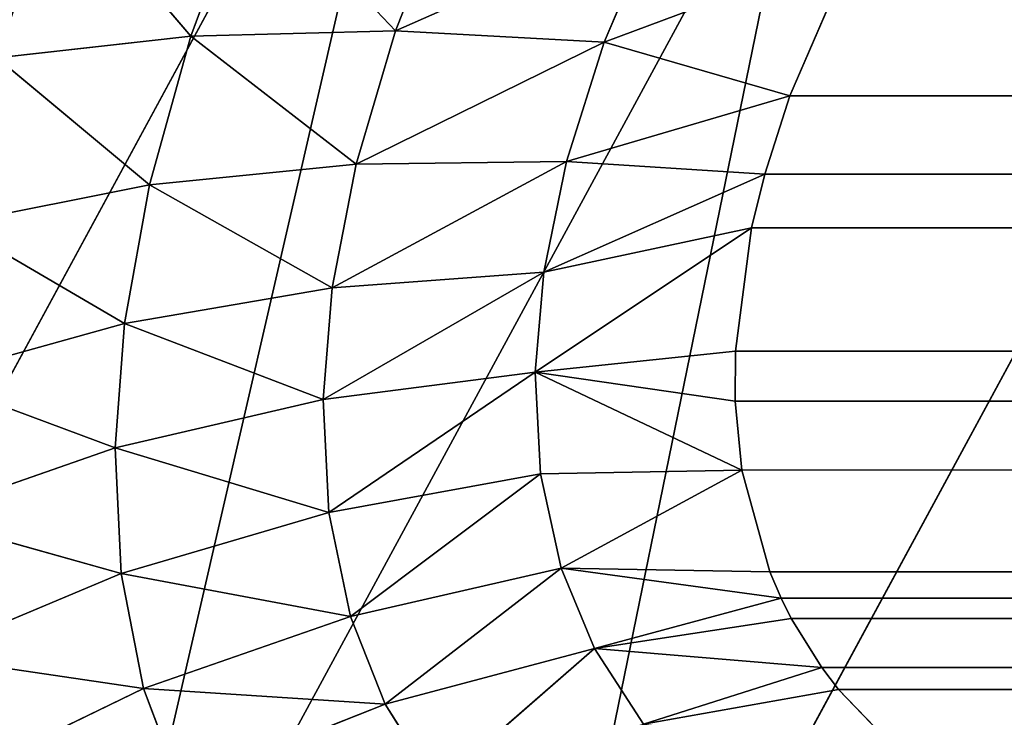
# Model space of a CAD drawing. Extents: x 0 to 605, y 0 to 400.
# Tile 390 of 656: x 29.32 to 33.17, y 289.41 to 292.14. Entities that reach past the tile are written whole.
import ezdxf

# ---------------------------------------------------------------- set-up
doc = ezdxf.new("R2010")
doc.units = 0
doc.header["$LTSCALE"] = 25.4
doc.layers.get('0').update_dxf_attribs({"linetype": 'CONTINUOUS'})

# ---------------------------------------------------------------- blocks, each defined once
blk = doc.blocks.new('ATLANTA610_-_S_STL')
at = {"color": 0}
for p, q in [((29.7381, 112.5244, 107.1962), (30.2578, 111.7865, 107.8025)), ((29.7381, 112.5244, 107.1962), (30.2578, 111.7865, 107.8025)), ((29.4986, 112.2113, 107.8884), (30.2578, 111.7865, 107.8025)), ((29.4986, 112.2113, 107.8884), (30.2578, 111.7865, 107.8025)), ((29.4986, 112.2113, 107.8884), (30.0959, 111.4515, 108.3854)), ((29.4986, 112.2113, 107.8884), (30.0959, 111.4515, 108.3854)), ((30.2578, 111.7865, 107.8025), (30.4881, 112.0754, 107.1805)), ((30.2578, 111.7865, 107.8025), (30.4881, 112.0754, 107.1805)), ((30.4881, 112.0754, 107.1805), (31.0589, 111.4608, 107.7827)), ((30.4881, 112.0754, 107.1805), (31.0589, 111.4608, 107.7827)), ((29.33, 111.8444, 108.5378), (30.0959, 111.4515, 108.3854)), ((29.33, 111.8444, 108.5378), (30.0959, 111.4515, 108.3854)), ((29.33, 111.8444, 108.5378), (29.998, 111.0766, 108.9267)), ((29.33, 111.8444, 108.5378), (29.998, 111.0766, 108.9267)), ((30.0959, 111.4515, 108.3854), (30.2578, 111.7865, 107.8025)), ((30.0959, 111.4515, 108.3854), (30.2578, 111.7865, 107.8025)), ((30.2578, 111.7865, 107.8025), (31.0589, 111.4608, 107.7827)), ((30.2578, 111.7865, 107.8025), (31.0589, 111.4608, 107.7827)), ((30.2578, 111.7865, 107.8025), (30.9041, 111.1541, 108.304)), ((30.2578, 111.7865, 107.8025), (30.9041, 111.1541, 108.304)), ((31.0589, 111.4608, 107.7827), (31.2795, 111.729, 107.2258)), ((31.0589, 111.4608, 107.7827), (31.2795, 111.729, 107.2258)), ((32.0863, 111.4912, 107.3278), (31.0589, 111.4608, 107.7827)), ((32.0863, 111.4912, 107.3278), (31.0589, 111.4608, 107.7827)), ((32.0863, 111.4912, 107.3278), (31.8756, 111.2396, 107.8267)), ((32.0863, 111.4912, 107.3278), (31.8756, 111.2396, 107.8267)), ((29.2279, 111.4309, 109.1407), (29.998, 111.0766, 108.9267)), ((29.2279, 111.4309, 109.1407), (29.998, 111.0766, 108.9267)), ((29.2279, 111.4309, 109.1407), (29.9612, 110.676, 109.4138)), ((29.2279, 111.4309, 109.1407), (29.9612, 110.676, 109.4138)), ((29.998, 111.0766, 108.9267), (30.0959, 111.4515, 108.3854)), ((29.998, 111.0766, 108.9267), (30.0959, 111.4515, 108.3854)), ((30.0959, 111.4515, 108.3854), (30.9041, 111.1541, 108.304)), ((30.0959, 111.4515, 108.3854), (30.9041, 111.1541, 108.304)), ((30.0959, 111.4515, 108.3854), (30.8106, 110.8143, 108.7882)), ((30.0959, 111.4515, 108.3854), (30.8106, 110.8143, 108.7882)), ((30.9041, 111.1541, 108.304), (31.0589, 111.4608, 107.7827)), ((30.9041, 111.1541, 108.304), (31.0589, 111.4608, 107.7827)), ((31.8756, 111.2396, 107.8267), (31.0589, 111.4608, 107.7827)), ((31.8756, 111.2396, 107.8267), (31.0589, 111.4608, 107.7827)), ((31.8756, 111.2396, 107.8267), (32.8506, 111.369, 107.4626)), ((31.8756, 111.2396, 107.8267), (32.8506, 111.369, 107.4626)), ((32.602, 111.0578, 108.0362), (32.8506, 111.369, 107.4626)), ((32.602, 111.0578, 108.0362), (32.8506, 111.369, 107.4626)), ((31.8756, 111.2396, 107.8267), (30.9041, 111.1541, 108.304)), ((31.8756, 111.2396, 107.8267), (30.9041, 111.1541, 108.304)), ((31.8756, 111.2396, 107.8267), (31.728, 110.9571, 108.2929)), ((31.8756, 111.2396, 107.8267), (31.728, 110.9571, 108.2929)), ((31.8756, 111.2396, 107.8267), (32.602, 111.0578, 108.0362)), ((31.8756, 111.2396, 107.8267), (32.602, 111.0578, 108.0362)), ((30.8106, 110.8143, 108.7882), (30.9041, 111.1541, 108.304)), ((30.8106, 110.8143, 108.7882), (30.9041, 111.1541, 108.304)), ((31.728, 110.9571, 108.2929), (30.9041, 111.1541, 108.304)), ((31.728, 110.9571, 108.2929), (30.9041, 111.1541, 108.304)), ((29.9612, 110.676, 109.4138), (29.998, 111.0766, 108.9267)), ((29.9612, 110.676, 109.4138), (29.998, 111.0766, 108.9267)), ((29.998, 111.0766, 108.9267), (30.8106, 110.8143, 108.7882)), ((29.998, 111.0766, 108.9267), (30.8106, 110.8143, 108.7882)), ((29.998, 111.0766, 108.9267), (30.7755, 110.4535, 109.2247)), ((29.998, 111.0766, 108.9267), (30.7755, 110.4535, 109.2247)), ((31.728, 110.9571, 108.2929), (32.602, 111.0578, 108.0362)), ((31.728, 110.9571, 108.2929), (32.602, 111.0578, 108.0362)), ((32.504, 110.8613, 108.3433), (32.602, 111.0578, 108.0362)), ((32.504, 110.8613, 108.3433), (32.602, 111.0578, 108.0362)), ((572.8647, 110.9215, 108.2528), (32.602, 111.0578, 108.0362)), ((572.8647, 110.9215, 108.2528), (32.602, 111.0578, 108.0362)), ((29.1896, 110.9867, 109.6826), (29.9612, 110.676, 109.4138)), ((29.1896, 110.9867, 109.6826), (29.9612, 110.676, 109.4138)), ((29.1896, 110.9867, 109.6826), (29.9842, 110.197, 109.9055)), ((29.1896, 110.9867, 109.6826), (29.9842, 110.197, 109.9055)), ((31.728, 110.9571, 108.2929), (30.8106, 110.8143, 108.7882)), ((31.728, 110.9571, 108.2929), (30.8106, 110.8143, 108.7882)), ((31.728, 110.9571, 108.2929), (31.639, 110.6478, 108.7261)), ((31.728, 110.9571, 108.2929), (31.639, 110.6478, 108.7261)), ((31.728, 110.9571, 108.2929), (32.504, 110.8613, 108.3433)), ((31.728, 110.9571, 108.2929), (32.504, 110.8613, 108.3433)), ((32.504, 110.8613, 108.3433), (572.8647, 110.9215, 108.2528)), ((32.504, 110.8613, 108.3433), (572.8647, 110.9215, 108.2528)), ((31.639, 110.6478, 108.7261), (32.504, 110.8613, 108.3433)), ((31.639, 110.6478, 108.7261), (32.504, 110.8613, 108.3433)), ((32.4526, 110.7136, 108.553), (32.504, 110.8613, 108.3433)), ((32.4526, 110.7136, 108.553), (32.504, 110.8613, 108.3433)), ((572.8868, 110.8712, 108.3286), (32.504, 110.8613, 108.3433)), ((572.8868, 110.8712, 108.3286), (32.504, 110.8613, 108.3433)), ((572.9753, 110.5777, 108.7325), (32.504, 110.8613, 108.3433)), ((572.9753, 110.5777, 108.7325), (32.504, 110.8613, 108.3433)), ((30.7755, 110.4535, 109.2247), (30.8106, 110.8143, 108.7882)), ((30.7755, 110.4535, 109.2247), (30.8106, 110.8143, 108.7882)), ((31.639, 110.6478, 108.7261), (30.8106, 110.8143, 108.7882)), ((31.639, 110.6478, 108.7261), (30.8106, 110.8143, 108.7882)), ((31.6056, 110.3222, 109.1174), (32.4526, 110.7136, 108.553)), ((31.6056, 110.3222, 109.1174), (32.4526, 110.7136, 108.553)), ((31.639, 110.6478, 108.7261), (32.4526, 110.7136, 108.553)), ((31.639, 110.6478, 108.7261), (32.4526, 110.7136, 108.553)), ((32.3892, 110.3263, 109.0357), (32.4526, 110.7136, 108.553)), ((32.3892, 110.3263, 109.0357), (32.4526, 110.7136, 108.553)), ((573.0067, 110.1529, 109.2259), (32.4526, 110.7136, 108.553)), ((573.0067, 110.1529, 109.2259), (32.4526, 110.7136, 108.553)), ((572.9753, 110.5777, 108.7325), (32.4526, 110.7136, 108.553)), ((572.9753, 110.5777, 108.7325), (32.4526, 110.7136, 108.553)), ((29.9842, 110.197, 109.9055), (29.9612, 110.676, 109.4138)), ((29.9612, 110.676, 109.4138), (30.7755, 110.4535, 109.2247)), ((29.9612, 110.676, 109.4138), (30.7755, 110.4535, 109.2247)), ((29.9612, 110.676, 109.4138), (30.7974, 110.0242, 109.6667)), ((29.9612, 110.676, 109.4138), (30.7974, 110.0242, 109.6667)), ((29.9842, 110.197, 109.9055), (29.9612, 110.676, 109.4138)), ((31.639, 110.6478, 108.7261), (30.7755, 110.4535, 109.2247)), ((31.639, 110.6478, 108.7261), (30.7755, 110.4535, 109.2247)), ((31.639, 110.6478, 108.7261), (31.6056, 110.3222, 109.1174)), ((31.639, 110.6478, 108.7261), (31.6056, 110.3222, 109.1174)), ((29.2135, 110.454, 110.2283), (29.9842, 110.197, 109.9055)), ((29.2135, 110.454, 110.2283), (29.9842, 110.197, 109.9055)), ((29.2135, 110.454, 110.2283), (30.0727, 109.675, 110.3559)), ((29.2135, 110.454, 110.2283), (30.0727, 109.675, 110.3559)), ((30.7974, 110.0242, 109.6667), (30.7755, 110.4535, 109.2247)), ((31.6056, 110.3222, 109.1174), (30.7755, 110.4535, 109.2247)), ((30.7974, 110.0242, 109.6667), (30.7755, 110.4535, 109.2247)), ((31.6056, 110.3222, 109.1174), (30.7755, 110.4535, 109.2247)), ((31.6056, 110.3222, 109.1174), (30.7974, 110.0242, 109.6667)), ((31.6056, 110.3222, 109.1174), (30.7974, 110.0242, 109.6667)), ((31.6056, 110.3222, 109.1174), (32.3892, 110.3263, 109.0357)), ((31.6056, 110.3222, 109.1174), (32.3892, 110.3263, 109.0357)), ((32.3884, 110.1483, 109.2307), (31.6056, 110.3222, 109.1174)), ((31.6056, 110.3222, 109.1174), (32.4147, 109.8781, 109.5008)), ((31.6056, 110.3222, 109.1174), (31.6264, 109.9371, 109.5153)), ((31.6056, 110.3222, 109.1174), (32.4147, 109.8781, 109.5008)), ((32.3884, 110.1483, 109.2307), (31.6056, 110.3222, 109.1174)), ((31.6056, 110.3222, 109.1174), (31.6264, 109.9371, 109.5153)), ((32.3884, 110.1483, 109.2307), (32.3892, 110.3263, 109.0357)), ((32.3884, 110.1483, 109.2307), (32.3892, 110.3263, 109.0357)), ((573.0067, 110.1529, 109.2259), (32.3892, 110.3263, 109.0357)), ((573.0067, 110.1529, 109.2259), (32.3892, 110.3263, 109.0357)), ((30.0727, 109.675, 110.3559), (29.9842, 110.197, 109.9055)), ((29.9842, 110.197, 109.9055), (30.7974, 110.0242, 109.6667)), ((29.9842, 110.197, 109.9055), (30.7974, 110.0242, 109.6667)), ((29.9842, 110.197, 109.9055), (30.8819, 109.5576, 110.0737)), ((29.9842, 110.197, 109.9055), (30.8819, 109.5576, 110.0737)), ((30.0727, 109.675, 110.3559), (29.9842, 110.197, 109.9055)), ((32.3884, 110.1483, 109.2307), (573.0067, 110.1529, 109.2259)), ((32.3884, 110.1483, 109.2307), (573.0067, 110.1529, 109.2259)), ((32.4147, 109.8781, 109.5008), (32.3884, 110.1483, 109.2307)), ((32.4147, 109.8781, 109.5008), (32.3884, 110.1483, 109.2307)), ((32.4147, 109.8781, 109.5008), (573.0067, 110.1529, 109.2259)), ((32.4147, 109.8781, 109.5008), (573.0067, 110.1529, 109.2259)), ((32.5236, 109.419, 109.8992), (573.0067, 110.1529, 109.2259)), ((32.5236, 109.419, 109.8992), (573.0067, 110.1529, 109.2259)), ((30.8819, 109.5576, 110.0737), (30.7974, 110.0242, 109.6667)), ((31.6264, 109.9371, 109.5153), (30.7974, 110.0242, 109.6667)), ((30.8819, 109.5576, 110.0737), (30.7974, 110.0242, 109.6667)), ((31.6264, 109.9371, 109.5153), (30.7974, 110.0242, 109.6667)), ((31.6264, 109.9371, 109.5153), (30.8819, 109.5576, 110.0737)), ((31.6264, 109.9371, 109.5153), (30.8819, 109.5576, 110.0737)), ((31.6264, 109.9371, 109.5153), (32.4147, 109.8781, 109.5008)), ((31.6264, 109.9371, 109.5153), (32.4147, 109.8781, 109.5008)), ((31.6264, 109.9371, 109.5153), (31.7069, 109.52, 109.8843)), ((31.6264, 109.9371, 109.5153), (31.7069, 109.52, 109.8843)), ((29.3058, 109.8724, 110.7263), (30.0727, 109.675, 110.3559)), ((29.3058, 109.8724, 110.7263), (30.0727, 109.675, 110.3559)), ((31.7069, 109.52, 109.8843), (32.4147, 109.8781, 109.5008)), ((31.7069, 109.52, 109.8843), (32.4147, 109.8781, 109.5008)), ((32.5236, 109.419, 109.8992), (32.4147, 109.8781, 109.5008)), ((32.5236, 109.419, 109.8992), (32.4147, 109.8781, 109.5008)), ((32.5236, 109.419, 109.8992), (572.9481, 109.7059, 109.6585)), ((32.5236, 109.419, 109.8992), (572.9481, 109.7059, 109.6585)), ((32.5682, 109.2862, 110.0021), (572.9481, 109.7059, 109.6585)), ((32.5682, 109.2862, 110.0021), (572.9481, 109.7059, 109.6585)), ((30.2155, 109.1536, 110.7332), (30.0727, 109.675, 110.3559)), ((30.0727, 109.675, 110.3559), (30.8819, 109.5576, 110.0737)), ((30.0727, 109.675, 110.3559), (30.8819, 109.5576, 110.0737)), ((30.0727, 109.675, 110.3559), (31.0185, 109.0919, 110.4174)), ((30.0727, 109.675, 110.3559), (31.0185, 109.0919, 110.4174)), ((30.2155, 109.1536, 110.7332), (30.0727, 109.675, 110.3559)), ((31.0185, 109.0919, 110.4174), (30.8819, 109.5576, 110.0737)), ((31.7069, 109.52, 109.8843), (30.8819, 109.5576, 110.0737)), ((31.0185, 109.0919, 110.4174), (30.8819, 109.5576, 110.0737)), ((31.7069, 109.52, 109.8843), (30.8819, 109.5576, 110.0737)), ((31.7069, 109.52, 109.8843), (31.0185, 109.0919, 110.4174)), ((31.7069, 109.52, 109.8843), (31.0185, 109.0919, 110.4174)), ((31.7069, 109.52, 109.8843), (32.5236, 109.419, 109.8992)), ((31.7069, 109.52, 109.8843), (32.5236, 109.419, 109.8992)), ((31.7069, 109.52, 109.8843), (32.5682, 109.2862, 110.0021)), ((31.7069, 109.52, 109.8843), (32.5682, 109.2862, 110.0021)), ((31.7069, 109.52, 109.8843), (31.837, 109.1042, 110.199)), ((31.7069, 109.52, 109.8843), (31.837, 109.1042, 110.199)), ((32.5682, 109.2862, 110.0021), (32.5236, 109.419, 109.8992)), ((32.5682, 109.2862, 110.0021), (32.5236, 109.419, 109.8992)), ((31.837, 109.1042, 110.199), (32.5682, 109.2862, 110.0021)), ((31.837, 109.1042, 110.199), (32.5682, 109.2862, 110.0021)), ((32.5682, 109.2862, 110.0021), (572.827, 109.2873, 110.0013)), ((32.5682, 109.2862, 110.0021), (572.827, 109.2873, 110.0013)), ((32.608, 109.1796, 110.0811), (32.5682, 109.2862, 110.0021)), ((32.608, 109.1796, 110.0811), (32.5682, 109.2862, 110.0021)), ((32.608, 109.1796, 110.0811), (572.827, 109.2873, 110.0013)), ((32.608, 109.1796, 110.0811), (572.827, 109.2873, 110.0013)), ((572.827, 109.2873, 110.0013), (32.7272, 108.9007, 110.2733)), ((572.827, 109.2873, 110.0013), (32.7272, 108.9007, 110.2733)), ((572.827, 109.2873, 110.0013), (32.7921, 108.766, 110.3593)), ((572.827, 109.2873, 110.0013), (32.7921, 108.766, 110.3593)), ((32.7921, 108.766, 110.3593), (572.8013, 109.217, 110.0537)), ((32.7921, 108.766, 110.3593), (572.8013, 109.217, 110.0537)), ((31.837, 109.1042, 110.199), (32.608, 109.1796, 110.0811)), ((31.837, 109.1042, 110.199), (32.608, 109.1796, 110.0811)), ((32.7272, 108.9007, 110.2733), (32.608, 109.1796, 110.0811)), ((32.7272, 108.9007, 110.2733), (32.608, 109.1796, 110.0811)), ((30.2155, 109.1536, 110.7332), (31.0185, 109.0919, 110.4174)), ((30.2155, 109.1536, 110.7332), (31.0185, 109.0919, 110.4174)), ((31.837, 109.1042, 110.199), (31.0185, 109.0919, 110.4174)), ((31.837, 109.1042, 110.199), (31.0185, 109.0919, 110.4174)), ((31.2205, 108.5783, 110.7359), (31.0185, 109.0919, 110.4174)), ((31.2205, 108.5783, 110.7359), (31.0185, 109.0919, 110.4174)), ((31.2205, 108.5783, 110.7359), (31.837, 109.1042, 110.199)), ((31.2205, 108.5783, 110.7359), (31.837, 109.1042, 110.199)), ((32.7272, 108.9007, 110.2733), (31.837, 109.1042, 110.199)), ((32.0298, 108.6454, 110.4946), (31.837, 109.1042, 110.199)), ((32.0298, 108.6454, 110.4946), (31.837, 109.1042, 110.199)), ((32.7272, 108.9007, 110.2733), (31.837, 109.1042, 110.199)), ((32.7921, 108.766, 110.3593), (32.7272, 108.9007, 110.2733)), ((32.7921, 108.766, 110.3593), (32.7272, 108.9007, 110.2733)), ((32.7921, 108.766, 110.3593), (32.0298, 108.6454, 110.4946)), ((32.7921, 108.766, 110.3593), (32.0298, 108.6454, 110.4946)), ((33.0445, 108.3105, 110.6199), (32.7921, 108.766, 110.3593)), ((32.7921, 108.766, 110.3593), (572.5328, 108.6304, 110.4417)), ((32.7921, 108.766, 110.3593), (572.5328, 108.6304, 110.4417)), ((33.0445, 108.3105, 110.6199), (32.7921, 108.766, 110.3593)), ((31.2079, 50.7531, 106.0765), (28.3405, 50.7569, 111.3629)), ((31.2079, 50.7531, 106.0765), (28.3405, 50.7569, 111.3629)), ((32.6646, 43.3696, 106.8343), (29.8252, 43.3736, 112.0698)), ((32.6646, 43.3696, 106.8343), (29.8252, 43.3736, 112.0698)), ((34.252, 36.0271, 107.6271), (31.4426, 36.031, 112.8092)), ((34.252, 36.0271, 107.6271), (31.4426, 36.031, 112.8092))]:
    blk.add_line(p, q, dxfattribs=at)
mesh = blk.add_polyface(dxfattribs=at)
corners = [(28.8063, 112.7234, 108.0389), (29.7381, 112.5244, 107.1962), (29.0541, 113.0634, 107.2733)]
mesh.append_faces([[corners[k] for k in face] for face in [(0, 1, 2)]], dxfattribs={"color": 0})
mesh = blk.add_polyface(dxfattribs=at)
corners = [(28.8063, 112.7234, 108.0389), (29.4986, 112.2113, 107.8884), (29.7381, 112.5244, 107.1962)]
mesh.append_faces([[corners[k] for k in face] for face in [(0, 1, 2)]], dxfattribs={"color": 0})
mesh = blk.add_polyface(dxfattribs=at)
corners = [(29.4986, 112.2113, 107.8884), (30.2578, 111.7865, 107.8025), (29.7381, 112.5244, 107.1962)]
mesh.append_faces([[corners[k] for k in face] for face in [(0, 1, 2)]], dxfattribs={"color": 0})
mesh = blk.add_polyface(dxfattribs=at)
corners = [(30.2578, 111.7865, 107.8025), (30.4881, 112.0754, 107.1805), (29.7381, 112.5244, 107.1962)]
mesh.append_faces([[corners[k] for k in face] for face in [(0, 1, 2)]], dxfattribs={"color": 0})
mesh = blk.add_polyface(dxfattribs=at)
corners = [(29.33, 111.8444, 108.5378), (30.0959, 111.4515, 108.3854), (29.4986, 112.2113, 107.8884)]
mesh.append_faces([[corners[k] for k in face] for face in [(0, 1, 2)]], dxfattribs={"color": 0})
mesh = blk.add_polyface(dxfattribs=at)
corners = [(30.0959, 111.4515, 108.3854), (30.2578, 111.7865, 107.8025), (29.4986, 112.2113, 107.8884)]
mesh.append_faces([[corners[k] for k in face] for face in [(0, 1, 2)]], dxfattribs={"color": 0})
mesh = blk.add_polyface(dxfattribs=at)
corners = [(30.2578, 111.7865, 107.8025), (31.0589, 111.4608, 107.7827), (30.4881, 112.0754, 107.1805)]
mesh.append_faces([[corners[k] for k in face] for face in [(0, 1, 2)]], dxfattribs={"color": 0})
mesh = blk.add_polyface(dxfattribs=at)
corners = [(31.0589, 111.4608, 107.7827), (31.2795, 111.729, 107.2258), (30.4881, 112.0754, 107.1805)]
mesh.append_faces([[corners[k] for k in face] for face in [(0, 1, 2)]], dxfattribs={"color": 0})
mesh = blk.add_polyface(dxfattribs=at)
corners = [(29.2279, 111.4309, 109.1407), (29.998, 111.0766, 108.9267), (29.33, 111.8444, 108.5378)]
mesh.append_faces([[corners[k] for k in face] for face in [(0, 1, 2)]], dxfattribs={"color": 0})
mesh = blk.add_polyface(dxfattribs=at)
corners = [(29.998, 111.0766, 108.9267), (30.0959, 111.4515, 108.3854), (29.33, 111.8444, 108.5378)]
mesh.append_faces([[corners[k] for k in face] for face in [(0, 1, 2)]], dxfattribs={"color": 0})
mesh = blk.add_polyface(dxfattribs=at)
corners = [(30.0959, 111.4515, 108.3854), (30.9041, 111.1541, 108.304), (30.2578, 111.7865, 107.8025)]
mesh.append_faces([[corners[k] for k in face] for face in [(0, 1, 2)]], dxfattribs={"color": 0})
mesh = blk.add_polyface(dxfattribs=at)
corners = [(30.9041, 111.1541, 108.304), (31.0589, 111.4608, 107.7827), (30.2578, 111.7865, 107.8025)]
mesh.append_faces([[corners[k] for k in face] for face in [(0, 1, 2)]], dxfattribs={"color": 0})
mesh = blk.add_polyface(dxfattribs=at)
corners = [(31.0589, 111.4608, 107.7827), (32.0863, 111.4912, 107.3278), (31.2795, 111.729, 107.2258)]
mesh.append_faces([[corners[k] for k in face] for face in [(0, 1, 2)]], dxfattribs={"color": 0})
mesh = blk.add_polyface(dxfattribs=at)
corners = [(31.8756, 111.2396, 107.8267), (32.0863, 111.4912, 107.3278), (31.0589, 111.4608, 107.7827)]
mesh.append_faces([[corners[k] for k in face] for face in [(0, 1, 2)]], dxfattribs={"color": 0})
mesh = blk.add_polyface(dxfattribs=at)
corners = [(31.8756, 111.2396, 107.8267), (32.8506, 111.369, 107.4626), (32.0863, 111.4912, 107.3278)]
mesh.append_faces([[corners[k] for k in face] for face in [(0, 1, 2)]], dxfattribs={"color": 0})
mesh = blk.add_polyface(dxfattribs=at)
corners = [(29.1896, 110.9867, 109.6826), (29.9612, 110.676, 109.4138), (29.2279, 111.4309, 109.1407)]
mesh.append_faces([[corners[k] for k in face] for face in [(0, 1, 2)]], dxfattribs={"color": 0})
mesh = blk.add_polyface(dxfattribs=at)
corners = [(29.9612, 110.676, 109.4138), (29.998, 111.0766, 108.9267), (29.2279, 111.4309, 109.1407)]
mesh.append_faces([[corners[k] for k in face] for face in [(0, 1, 2)]], dxfattribs={"color": 0})
mesh = blk.add_polyface(dxfattribs=at)
corners = [(29.998, 111.0766, 108.9267), (30.8106, 110.8143, 108.7882), (30.0959, 111.4515, 108.3854)]
mesh.append_faces([[corners[k] for k in face] for face in [(0, 1, 2)]], dxfattribs={"color": 0})
mesh = blk.add_polyface(dxfattribs=at)
corners = [(30.8106, 110.8143, 108.7882), (30.9041, 111.1541, 108.304), (30.0959, 111.4515, 108.3854)]
mesh.append_faces([[corners[k] for k in face] for face in [(0, 1, 2)]], dxfattribs={"color": 0})
mesh = blk.add_polyface(dxfattribs=at)
corners = [(30.9041, 111.1541, 108.304), (31.8756, 111.2396, 107.8267), (31.0589, 111.4608, 107.7827)]
mesh.append_faces([[corners[k] for k in face] for face in [(0, 1, 2)]], dxfattribs={"color": 0})
mesh = blk.add_polyface(dxfattribs=at)
corners = [(32.602, 111.0578, 108.0362), (32.8506, 111.369, 107.4626), (31.8756, 111.2396, 107.8267)]
mesh.append_faces([[corners[k] for k in face] for face in [(0, 1, 2)]], dxfattribs={"color": 0})
mesh = blk.add_polyface(dxfattribs=at)
corners = [(572.8647, 110.9215, 108.2528), (32.8506, 111.369, 107.4626), (32.602, 111.0578, 108.0362)]
mesh.append_faces([[corners[k] for k in face] for face in [(0, 1, 2)]], dxfattribs={"color": 0})
mesh = blk.add_polyface(dxfattribs=at)
corners = [(572.8647, 110.9215, 108.2528), (572.6546, 111.2515, 107.6946), (32.8506, 111.369, 107.4626)]
mesh.append_faces([[corners[k] for k in face] for face in [(0, 1, 2)]], dxfattribs={"color": 0})
mesh = blk.add_polyface(dxfattribs=at)
corners = [(30.9041, 111.1541, 108.304), (31.728, 110.9571, 108.2929), (31.8756, 111.2396, 107.8267)]
mesh.append_faces([[corners[k] for k in face] for face in [(0, 1, 2)]], dxfattribs={"color": 0})
mesh = blk.add_polyface(dxfattribs=at)
corners = [(31.728, 110.9571, 108.2929), (32.602, 111.0578, 108.0362), (31.8756, 111.2396, 107.8267)]
mesh.append_faces([[corners[k] for k in face] for face in [(0, 1, 2)]], dxfattribs={"color": 0})
mesh = blk.add_polyface(dxfattribs=at)
corners = [(30.8106, 110.8143, 108.7882), (31.728, 110.9571, 108.2929), (30.9041, 111.1541, 108.304)]
mesh.append_faces([[corners[k] for k in face] for face in [(0, 1, 2)]], dxfattribs={"color": 0})
mesh = blk.add_polyface(dxfattribs=at)
corners = [(29.9612, 110.676, 109.4138), (30.7755, 110.4535, 109.2247), (29.998, 111.0766, 108.9267)]
mesh.append_faces([[corners[k] for k in face] for face in [(0, 1, 2)]], dxfattribs={"color": 0})
mesh = blk.add_polyface(dxfattribs=at)
corners = [(30.7755, 110.4535, 109.2247), (30.8106, 110.8143, 108.7882), (29.998, 111.0766, 108.9267)]
mesh.append_faces([[corners[k] for k in face] for face in [(0, 1, 2)]], dxfattribs={"color": 0})
mesh = blk.add_polyface(dxfattribs=at)
corners = [(32.504, 110.8613, 108.3433), (32.602, 111.0578, 108.0362), (31.728, 110.9571, 108.2929)]
mesh.append_faces([[corners[k] for k in face] for face in [(0, 1, 2)]], dxfattribs={"color": 0})
mesh = blk.add_polyface(dxfattribs=at)
corners = [(32.504, 110.8613, 108.3433), (572.8647, 110.9215, 108.2528), (32.602, 111.0578, 108.0362)]
mesh.append_faces([[corners[k] for k in face] for face in [(0, 1, 2)]], dxfattribs={"color": 0})
mesh = blk.add_polyface(dxfattribs=at)
corners = [(29.9842, 110.197, 109.9055), (29.9612, 110.676, 109.4138), (29.1896, 110.9867, 109.6826)]
mesh.append_faces([[corners[k] for k in face] for face in [(0, 1, 2)]], dxfattribs={"color": 0})
mesh = blk.add_polyface(dxfattribs=at)
corners = [(29.2135, 110.454, 110.2283), (29.9842, 110.197, 109.9055), (29.1896, 110.9867, 109.6826)]
mesh.append_faces([[corners[k] for k in face] for face in [(0, 1, 2)]], dxfattribs={"color": 0})
mesh = blk.add_polyface(dxfattribs=at)
corners = [(30.8106, 110.8143, 108.7882), (31.639, 110.6478, 108.7261), (31.728, 110.9571, 108.2929)]
mesh.append_faces([[corners[k] for k in face] for face in [(0, 1, 2)]], dxfattribs={"color": 0})
mesh = blk.add_polyface(dxfattribs=at)
corners = [(31.639, 110.6478, 108.7261), (32.504, 110.8613, 108.3433), (31.728, 110.9571, 108.2929)]
mesh.append_faces([[corners[k] for k in face] for face in [(0, 1, 2)]], dxfattribs={"color": 0})
mesh = blk.add_polyface(dxfattribs=at)
corners = [(32.504, 110.8613, 108.3433), (572.8868, 110.8712, 108.3286), (572.8647, 110.9215, 108.2528)]
mesh.append_faces([[corners[k] for k in face] for face in [(0, 1, 2)]], dxfattribs={"color": 0})
mesh = blk.add_polyface(dxfattribs=at)
corners = [(31.639, 110.6478, 108.7261), (32.4526, 110.7136, 108.553), (32.504, 110.8613, 108.3433)]
mesh.append_faces([[corners[k] for k in face] for face in [(0, 1, 2)]], dxfattribs={"color": 0})
mesh = blk.add_polyface(dxfattribs=at)
corners = [(572.9753, 110.5777, 108.7325), (32.504, 110.8613, 108.3433), (32.4526, 110.7136, 108.553)]
mesh.append_faces([[corners[k] for k in face] for face in [(0, 1, 2)]], dxfattribs={"color": 0})
mesh = blk.add_polyface(dxfattribs=at)
corners = [(572.9753, 110.5777, 108.7325), (572.8868, 110.8712, 108.3286), (32.504, 110.8613, 108.3433)]
mesh.append_faces([[corners[k] for k in face] for face in [(0, 1, 2)]], dxfattribs={"color": 0})
mesh = blk.add_polyface(dxfattribs=at)
corners = [(30.7755, 110.4535, 109.2247), (31.639, 110.6478, 108.7261), (30.8106, 110.8143, 108.7882)]
mesh.append_faces([[corners[k] for k in face] for face in [(0, 1, 2)]], dxfattribs={"color": 0})
mesh = blk.add_polyface(dxfattribs=at)
corners = [(31.6056, 110.3222, 109.1174), (32.4526, 110.7136, 108.553), (31.639, 110.6478, 108.7261)]
mesh.append_faces([[corners[k] for k in face] for face in [(0, 1, 2)]], dxfattribs={"color": 0})
mesh = blk.add_polyface(dxfattribs=at)
corners = [(31.6056, 110.3222, 109.1174), (32.3892, 110.3263, 109.0357), (32.4526, 110.7136, 108.553)]
mesh.append_faces([[corners[k] for k in face] for face in [(0, 1, 2)]], dxfattribs={"color": 0})
mesh = blk.add_polyface(dxfattribs=at)
corners = [(573.0067, 110.1529, 109.2259), (32.4526, 110.7136, 108.553), (32.3892, 110.3263, 109.0357)]
mesh.append_faces([[corners[k] for k in face] for face in [(0, 1, 2)]], dxfattribs={"color": 0})
mesh = blk.add_polyface(dxfattribs=at)
corners = [(573.0067, 110.1529, 109.2259), (572.9753, 110.5777, 108.7325), (32.4526, 110.7136, 108.553)]
mesh.append_faces([[corners[k] for k in face] for face in [(0, 1, 2)]], dxfattribs={"color": 0})
mesh = blk.add_polyface(dxfattribs=at)
corners = [(30.7974, 110.0242, 109.6667), (30.7755, 110.4535, 109.2247), (29.9612, 110.676, 109.4138)]
mesh.append_faces([[corners[k] for k in face] for face in [(0, 1, 2)]], dxfattribs={"color": 0})
mesh = blk.add_polyface(dxfattribs=at)
corners = [(29.9842, 110.197, 109.9055), (30.7974, 110.0242, 109.6667), (29.9612, 110.676, 109.4138)]
mesh.append_faces([[corners[k] for k in face] for face in [(0, 1, 2)]], dxfattribs={"color": 0})
mesh = blk.add_polyface(dxfattribs=at)
corners = [(30.7755, 110.4535, 109.2247), (31.6056, 110.3222, 109.1174), (31.639, 110.6478, 108.7261)]
mesh.append_faces([[corners[k] for k in face] for face in [(0, 1, 2)]], dxfattribs={"color": 0})
mesh = blk.add_polyface(dxfattribs=at)
corners = [(30.0727, 109.675, 110.3559), (29.9842, 110.197, 109.9055), (29.2135, 110.454, 110.2283)]
mesh.append_faces([[corners[k] for k in face] for face in [(0, 1, 2)]], dxfattribs={"color": 0})
mesh = blk.add_polyface(dxfattribs=at)
corners = [(30.0727, 109.675, 110.3559), (29.2135, 110.454, 110.2283), (29.3058, 109.8724, 110.7263)]
mesh.append_faces([[corners[k] for k in face] for face in [(0, 1, 2)]], dxfattribs={"color": 0})
mesh = blk.add_polyface(dxfattribs=at)
corners = [(30.7974, 110.0242, 109.6667), (31.6056, 110.3222, 109.1174), (30.7755, 110.4535, 109.2247)]
mesh.append_faces([[corners[k] for k in face] for face in [(0, 1, 2)]], dxfattribs={"color": 0})
mesh = blk.add_polyface(dxfattribs=at)
corners = [(30.7974, 110.0242, 109.6667), (31.6264, 109.9371, 109.5153), (31.6056, 110.3222, 109.1174)]
mesh.append_faces([[corners[k] for k in face] for face in [(0, 1, 2)]], dxfattribs={"color": 0})
mesh = blk.add_polyface(dxfattribs=at)
corners = [(32.3884, 110.1483, 109.2307), (32.3892, 110.3263, 109.0357), (31.6056, 110.3222, 109.1174)]
mesh.append_faces([[corners[k] for k in face] for face in [(0, 1, 2)]], dxfattribs={"color": 0})
mesh = blk.add_polyface(dxfattribs=at)
corners = [(32.4147, 109.8781, 109.5008), (32.3884, 110.1483, 109.2307), (31.6056, 110.3222, 109.1174)]
mesh.append_faces([[corners[k] for k in face] for face in [(0, 1, 2)]], dxfattribs={"color": 0})
mesh = blk.add_polyface(dxfattribs=at)
corners = [(31.6264, 109.9371, 109.5153), (32.4147, 109.8781, 109.5008), (31.6056, 110.3222, 109.1174)]
mesh.append_faces([[corners[k] for k in face] for face in [(0, 1, 2)]], dxfattribs={"color": 0})
mesh = blk.add_polyface(dxfattribs=at)
corners = [(32.3884, 110.1483, 109.2307), (573.0067, 110.1529, 109.2259), (32.3892, 110.3263, 109.0357)]
mesh.append_faces([[corners[k] for k in face] for face in [(0, 1, 2)]], dxfattribs={"color": 0})
mesh = blk.add_polyface(dxfattribs=at)
corners = [(30.8819, 109.5576, 110.0737), (30.7974, 110.0242, 109.6667), (29.9842, 110.197, 109.9055)]
mesh.append_faces([[corners[k] for k in face] for face in [(0, 1, 2)]], dxfattribs={"color": 0})
mesh = blk.add_polyface(dxfattribs=at)
corners = [(30.8819, 109.5576, 110.0737), (29.9842, 110.197, 109.9055), (30.0727, 109.675, 110.3559)]
mesh.append_faces([[corners[k] for k in face] for face in [(0, 1, 2)]], dxfattribs={"color": 0})
mesh = blk.add_polyface(dxfattribs=at)
corners = [(573.0067, 110.1529, 109.2259), (32.3884, 110.1483, 109.2307), (32.4147, 109.8781, 109.5008)]
mesh.append_faces([[corners[k] for k in face] for face in [(0, 1, 2)]], dxfattribs={"color": 0})
mesh = blk.add_polyface(dxfattribs=at)
corners = [(573.0067, 110.1529, 109.2259), (32.4147, 109.8781, 109.5008), (32.5236, 109.419, 109.8992)]
mesh.append_faces([[corners[k] for k in face] for face in [(0, 1, 2)]], dxfattribs={"color": 0})
mesh = blk.add_polyface(dxfattribs=at)
corners = [(573.0067, 110.1529, 109.2259), (32.5236, 109.419, 109.8992), (572.9481, 109.7059, 109.6585)]
mesh.append_faces([[corners[k] for k in face] for face in [(0, 1, 2)]], dxfattribs={"color": 0})
mesh = blk.add_polyface(dxfattribs=at)
corners = [(31.6264, 109.9371, 109.5153), (30.7974, 110.0242, 109.6667), (30.8819, 109.5576, 110.0737)]
mesh.append_faces([[corners[k] for k in face] for face in [(0, 1, 2)]], dxfattribs={"color": 0})
mesh = blk.add_polyface(dxfattribs=at)
corners = [(31.7069, 109.52, 109.8843), (31.6264, 109.9371, 109.5153), (30.8819, 109.5576, 110.0737)]
mesh.append_faces([[corners[k] for k in face] for face in [(0, 1, 2)]], dxfattribs={"color": 0})
mesh = blk.add_polyface(dxfattribs=at)
corners = [(32.4147, 109.8781, 109.5008), (31.6264, 109.9371, 109.5153), (31.7069, 109.52, 109.8843)]
mesh.append_faces([[corners[k] for k in face] for face in [(0, 1, 2)]], dxfattribs={"color": 0})
mesh = blk.add_polyface(dxfattribs=at)
corners = [(30.2155, 109.1536, 110.7332), (30.0727, 109.675, 110.3559), (29.3058, 109.8724, 110.7263)]
mesh.append_faces([[corners[k] for k in face] for face in [(0, 1, 2)]], dxfattribs={"color": 0})
mesh = blk.add_polyface(dxfattribs=at)
corners = [(32.5236, 109.419, 109.8992), (32.4147, 109.8781, 109.5008), (31.7069, 109.52, 109.8843)]
mesh.append_faces([[corners[k] for k in face] for face in [(0, 1, 2)]], dxfattribs={"color": 0})
mesh = blk.add_polyface(dxfattribs=at)
corners = [(572.9481, 109.7059, 109.6585), (32.5236, 109.419, 109.8992), (32.5682, 109.2862, 110.0021)]
mesh.append_faces([[corners[k] for k in face] for face in [(0, 1, 2)]], dxfattribs={"color": 0})
mesh = blk.add_polyface(dxfattribs=at)
corners = [(572.9481, 109.7059, 109.6585), (32.5682, 109.2862, 110.0021), (572.827, 109.2873, 110.0013)]
mesh.append_faces([[corners[k] for k in face] for face in [(0, 1, 2)]], dxfattribs={"color": 0})
mesh = blk.add_polyface(dxfattribs=at)
corners = [(31.0185, 109.0919, 110.4174), (30.8819, 109.5576, 110.0737), (30.0727, 109.675, 110.3559)]
mesh.append_faces([[corners[k] for k in face] for face in [(0, 1, 2)]], dxfattribs={"color": 0})
mesh = blk.add_polyface(dxfattribs=at)
corners = [(31.0185, 109.0919, 110.4174), (30.0727, 109.675, 110.3559), (30.2155, 109.1536, 110.7332)]
mesh.append_faces([[corners[k] for k in face] for face in [(0, 1, 2)]], dxfattribs={"color": 0})
mesh = blk.add_polyface(dxfattribs=at)
corners = [(31.7069, 109.52, 109.8843), (30.8819, 109.5576, 110.0737), (31.0185, 109.0919, 110.4174)]
mesh.append_faces([[corners[k] for k in face] for face in [(0, 1, 2)]], dxfattribs={"color": 0})
mesh = blk.add_polyface(dxfattribs=at)
corners = [(31.837, 109.1042, 110.199), (31.7069, 109.52, 109.8843), (31.0185, 109.0919, 110.4174)]
mesh.append_faces([[corners[k] for k in face] for face in [(0, 1, 2)]], dxfattribs={"color": 0})
mesh = blk.add_polyface(dxfattribs=at)
corners = [(32.5682, 109.2862, 110.0021), (32.5236, 109.419, 109.8992), (31.7069, 109.52, 109.8843)]
mesh.append_faces([[corners[k] for k in face] for face in [(0, 1, 2)]], dxfattribs={"color": 0})
mesh = blk.add_polyface(dxfattribs=at)
corners = [(32.5682, 109.2862, 110.0021), (31.7069, 109.52, 109.8843), (31.837, 109.1042, 110.199)]
mesh.append_faces([[corners[k] for k in face] for face in [(0, 1, 2)]], dxfattribs={"color": 0})
mesh = blk.add_polyface(dxfattribs=at)
corners = [(32.608, 109.1796, 110.0811), (32.5682, 109.2862, 110.0021), (31.837, 109.1042, 110.199)]
mesh.append_faces([[corners[k] for k in face] for face in [(0, 1, 2)]], dxfattribs={"color": 0})
mesh = blk.add_polyface(dxfattribs=at)
corners = [(572.827, 109.2873, 110.0013), (32.5682, 109.2862, 110.0021), (32.608, 109.1796, 110.0811)]
mesh.append_faces([[corners[k] for k in face] for face in [(0, 1, 2)]], dxfattribs={"color": 0})
mesh = blk.add_polyface(dxfattribs=at)
corners = [(572.827, 109.2873, 110.0013), (32.608, 109.1796, 110.0811), (32.7272, 108.9007, 110.2733)]
mesh.append_faces([[corners[k] for k in face] for face in [(0, 1, 2)]], dxfattribs={"color": 0})
mesh = blk.add_polyface(dxfattribs=at)
corners = [(572.827, 109.2873, 110.0013), (32.7272, 108.9007, 110.2733), (32.7921, 108.766, 110.3593)]
mesh.append_faces([[corners[k] for k in face] for face in [(0, 1, 2)]], dxfattribs={"color": 0})
mesh = blk.add_polyface(dxfattribs=at)
corners = [(572.827, 109.2873, 110.0013), (32.7921, 108.766, 110.3593), (572.8013, 109.217, 110.0537)]
mesh.append_faces([[corners[k] for k in face] for face in [(0, 1, 2)]], dxfattribs={"color": 0})
mesh = blk.add_polyface(dxfattribs=at)
corners = [(572.8013, 109.217, 110.0537), (32.7921, 108.766, 110.3593), (572.5328, 108.6304, 110.4417)]
mesh.append_faces([[corners[k] for k in face] for face in [(0, 1, 2)]], dxfattribs={"color": 0})
mesh = blk.add_polyface(dxfattribs=at)
corners = [(32.7272, 108.9007, 110.2733), (32.608, 109.1796, 110.0811), (31.837, 109.1042, 110.199)]
mesh.append_faces([[corners[k] for k in face] for face in [(0, 1, 2)]], dxfattribs={"color": 0})
mesh = blk.add_polyface(dxfattribs=at)
corners = [(31.2205, 108.5783, 110.7359), (31.0185, 109.0919, 110.4174), (30.2155, 109.1536, 110.7332)]
mesh.append_faces([[corners[k] for k in face] for face in [(0, 1, 2)]], dxfattribs={"color": 0})
mesh = blk.add_polyface(dxfattribs=at)
corners = [(31.837, 109.1042, 110.199), (31.0185, 109.0919, 110.4174), (31.2205, 108.5783, 110.7359)]
mesh.append_faces([[corners[k] for k in face] for face in [(0, 1, 2)]], dxfattribs={"color": 0})
mesh = blk.add_polyface(dxfattribs=at)
corners = [(32.0298, 108.6454, 110.4946), (31.837, 109.1042, 110.199), (31.2205, 108.5783, 110.7359)]
mesh.append_faces([[corners[k] for k in face] for face in [(0, 1, 2)]], dxfattribs={"color": 0})
mesh = blk.add_polyface(dxfattribs=at)
corners = [(32.0298, 108.6454, 110.4946), (32.7272, 108.9007, 110.2733), (31.837, 109.1042, 110.199), (32.7921, 108.766, 110.3593)]
mesh.append_faces([[corners[k] for k in face] for face in [(0, 1, 2), (1, 0, 3)]], dxfattribs={"vtx0": -1, "color": 0})
mesh = blk.add_polyface(dxfattribs=at)
corners = [(33.0445, 108.3105, 110.6199), (32.7921, 108.766, 110.3593), (32.0298, 108.6454, 110.4946)]
mesh.append_faces([[corners[k] for k in face] for face in [(0, 1, 2)]], dxfattribs={"color": 0})
mesh = blk.add_polyface(dxfattribs=at)
corners = [(572.5328, 108.6304, 110.4417), (32.7921, 108.766, 110.3593), (33.0445, 108.3105, 110.6199)]
mesh.append_faces([[corners[k] for k in face] for face in [(0, 1, 2)]], dxfattribs={"color": 0})
mesh = blk.add_polyface(dxfattribs=at)
corners = [(572.5328, 108.6304, 110.4417), (33.0445, 108.3105, 110.6199), (572.3489, 108.308, 110.6212)]
mesh.append_faces([[corners[k] for k in face] for face in [(0, 1, 2)]], dxfattribs={"color": 0})
mesh = blk.add_polyface(dxfattribs=at)
corners = [(26.9898, 58.1772, 110.689), (28.6925, 65.6273, 104.6673), (29.8834, 58.1737, 105.354), (25.7746, 65.6304, 110.0483)]
mesh.append_faces([[corners[k] for k in face] for face in [(0, 1, 2), (1, 0, 3)]], dxfattribs={"vtx0": -1, "color": 0})
mesh = blk.add_polyface(dxfattribs=at)
corners = [(28.3405, 50.7569, 111.3629), (29.8834, 58.1737, 105.354), (31.2079, 50.7531, 106.0765), (26.9898, 58.1772, 110.689)]
mesh.append_faces([[corners[k] for k in face] for face in [(0, 1, 2), (1, 0, 3)]], dxfattribs={"vtx0": -1, "color": 0})
mesh = blk.add_polyface(dxfattribs=at)
corners = [(29.8252, 43.3736, 112.0698), (31.2079, 50.7531, 106.0765), (32.6646, 43.3696, 106.8343), (28.3405, 50.7569, 111.3629)]
mesh.append_faces([[corners[k] for k in face] for face in [(0, 1, 2), (1, 0, 3)]], dxfattribs={"vtx0": -1, "color": 0})
mesh = blk.add_polyface(dxfattribs=at)
corners = [(31.4426, 36.031, 112.8092), (32.6646, 43.3696, 106.8343), (34.252, 36.0271, 107.6271), (29.8252, 43.3736, 112.0698)]
mesh.append_faces([[corners[k] for k in face] for face in [(0, 1, 2), (1, 0, 3)]], dxfattribs={"vtx0": -1, "color": 0})
mesh = blk.add_polyface(dxfattribs=at)
corners = [(33.1911, 28.7332, 113.5808), (34.252, 36.0271, 107.6271), (35.9688, 28.7295, 108.4543), (31.4426, 36.031, 112.8092)]
mesh.append_faces([[corners[k] for k in face] for face in [(0, 1, 2), (1, 0, 3)]], dxfattribs={"vtx0": -1, "color": 0})
mesh = blk.add_polyface(dxfattribs=at)
corners = [(35.0694, 21.4838, 114.3842), (35.9688, 28.7295, 108.4543), (37.8134, 21.4807, 109.3157), (33.1911, 28.7332, 113.5808)]
mesh.append_faces([[corners[k] for k in face] for face in [(0, 1, 2), (1, 0, 3)]], dxfattribs={"vtx0": -1, "color": 0})

msp = doc.modelspace()

# ---------------------------------------------------------------- block references
at = {"color": 254, "extrusion": (0, -1, 5.55112e-17)}
msp.add_blockref('ATLANTA610_-_S_STL', (-0.2686, -0.0661, -399.8831), dxfattribs=at)

doc.saveas('drawing.dxf')
